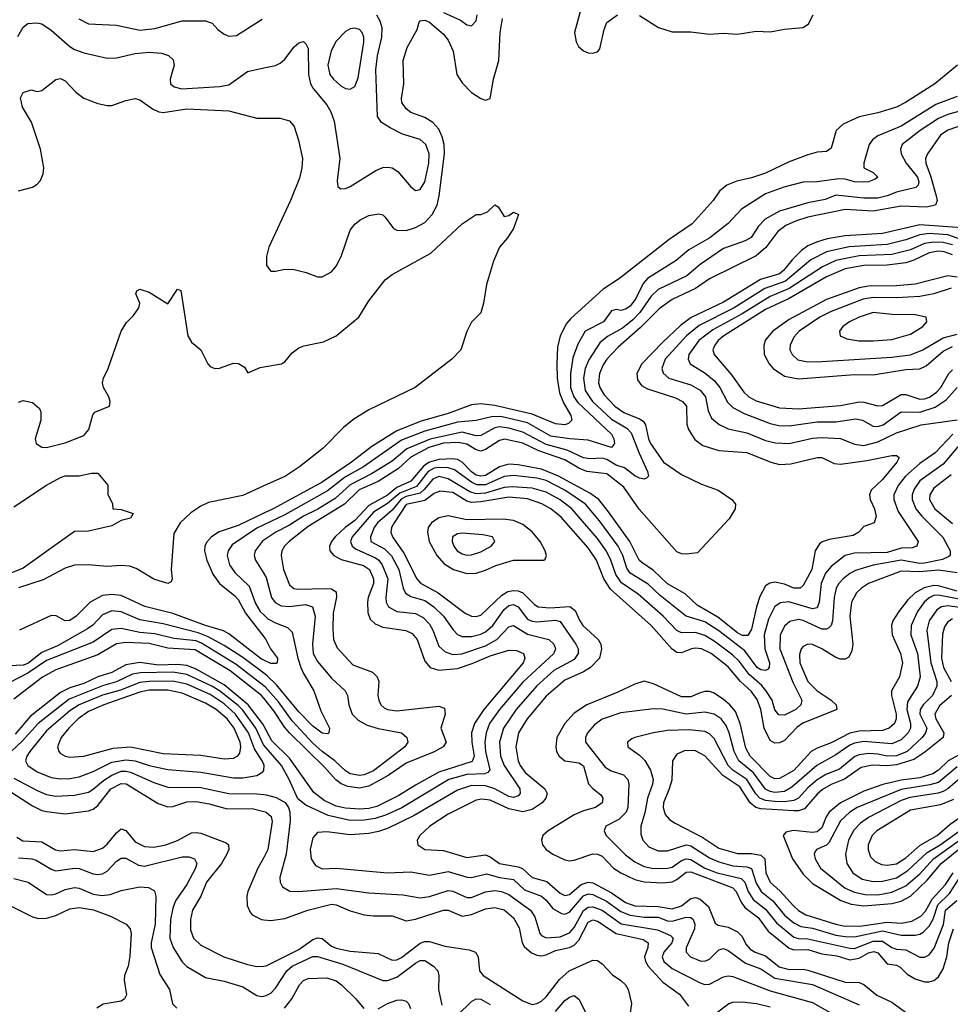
# Model space of a CAD drawing. Header units: inches. Extents: x 501365 to 657855, y 482276 to 547543.
# Tile 366 of 656: x 568955 to 572941, y 504167 to 508385. Entities that reach past the tile are written whole.
import ezdxf

# ---------------------------------------------------------------- set-up
doc = ezdxf.new("R2010")
doc.units = ezdxf.units.IN
doc.header["$MEASUREMENT"] = 0
doc.layers.add('A5560', color=7, linetype='Continuous')
doc.layers.add('A5570', color=7, linetype='Continuous')

msp = doc.modelspace()

# ---------------------------------------------------------------- linework, layer by layer
at = {"layer": 'A5560', "color": 5}
for points, elevation in [([(568946.8, 508313.2), (568970, 508353.4), (568990, 508368.5), (569027.9, 508372.1), (569050, 508367.8), (569090, 508340.5), (569170.2, 508270), (569190, 508257.5), (569230, 508243.1), (569330, 508219.5), (569370, 508221.3), (569450, 508239.5), (569510, 508245.6), (569561.5, 508241.5), (569592.1, 508232.1), (569612.5, 508212.5), (569616.2, 508190), (569598.7, 508130), (569600.6, 508110), (569616.7, 508096.7), (569648.9, 508088.9), (569810, 508098.7), (569850, 508106.5), (569930, 508163), (570000, 508178.3)], 1940), ([(569208, 508388), (569250, 508366.8), (569370, 508361), (569470, 508339.4), (569533.3, 508346.7), (569650, 508379.6), (569750, 508379.8), (569778.9, 508370), (569802.8, 508342.8), (569830, 508322.8), (569850, 508313.8), (569882.8, 508317.2), (569992.7, 508387.3)], 1960), ([(568950, 507651.2), (569010, 507667.2), (569030, 507679.7), (569043.7, 507696.3), (569055.7, 507724.3), (569057.7, 507750), (569044.4, 507830), (569005.5, 507945.5), (568966.9, 508010), (568958.7, 508050), (568970, 508073.5), (569003.8, 508083.8), (569030, 508077.1), (569050, 508081.6), (569110, 508128.1), (569130, 508132.9), (569150, 508122.4), (569194.8, 508074.8), (569230, 508049.2), (569290, 508026), (569330, 508016.9), (569350, 508017.4), (569410, 508039.5), (569450, 508046.7), (569470, 508042), (569522.9, 508002.9), (569550.1, 507990.1), (569570, 507987.6), (569670, 508002.6), (569850, 507994), (569970, 507963.2), (570000, 507963.2)], 1920), ([(568950, 506746.7), (568970, 506753.7), (569010, 506744.9), (569039.4, 506719.4), (569044.8, 506704.8), (569044.7, 506670), (569021.5, 506590), (569024.6, 506570), (569050, 506553.1), (569070, 506552.9), (569150, 506572.4), (569230, 506604.1), (569250.7, 506630), (569268, 506692), (569276.2, 506703.8), (569339.3, 506730), (569342.7, 506750), (569337.2, 506770), (569314, 506810), (569309.3, 506829.3), (569314, 506850), (569333.2, 506890), (569389.8, 507050.2), (569412.9, 507087.1), (569442.3, 507117.7), (569464.5, 507150), (569469.6, 507170), (569452.8, 507210), (569457.2, 507222.8), (569469, 507230), (569510, 507217.9), (569590, 507167.6), (569630, 507230.2), (569644.5, 507224.5), (569674.6, 507030), (569690, 507003.8), (569730.3, 506970), (569760.4, 506910), (569770, 506899.3), (569790, 506890.4), (569810, 506892), (569870, 506912.9), (569891.7, 506911.7), (569917, 506897), (569932, 506872), (569985.2, 506894.8), (570000, 506897.3)], 1880), ([(568930, 506298.3), (569070, 506390.3), (569130, 506424.2), (569150, 506431.1), (569209.7, 506430.3), (569262.8, 506442.8), (569290, 506442), (569331.6, 506391.6), (569332.7, 506352.7), (569351.6, 506311.6), (569354, 506290), (569390, 506287.3), (569441, 506270), (569430, 506249.6), (569390, 506239.5), (569350, 506217.4), (569250, 506193.3), (569190, 506191.8), (568970, 506035.2), (568865.9, 505994.1)], 1860), ([(570000, 506387.6), (569910, 506346.8), (569763.1, 506316.9), (569730, 506301.5), (569688, 506272), (569641.6, 506230), (569615.6, 506184.4), (569604.2, 506030), (569607.9, 505990), (569603.9, 505976.1), (569590, 505969.9), (569530, 505987.9), (569454.3, 506034.3), (569424.5, 506044.5), (569390, 506047), (569330, 506042.7), (569249.4, 506049.4), (569190, 506047.8), (569150, 506035.8), (569055.2, 505984.8), (568950, 505951.4)], 1880), ([(570000, 506270.5), (569890, 506218.2), (569808.7, 506191.3), (569776, 506170), (569755.2, 506144.8), (569748.3, 506130), (569746.6, 506110), (569755.9, 506070), (569781.4, 506010), (569810.1, 505970), (569876.5, 505916.5), (569890, 505900.7), (569922.6, 505842.6), (570000, 505741.8)], 1920), ([(570000, 506221.3), (569970, 506207), (569865.2, 506134.8), (569847.9, 506110), (569844.1, 506090), (569852.8, 506050), (569876.3, 506016.3), (569938.1, 505958.1), (569964.5, 505884.5), (569984.2, 505850), (570000, 505835.2)], 1940), ([(570000, 506154.9), (569992.9, 506150), (569963.3, 506110), (569959.8, 506090), (569965.1, 506070), (570000, 506012.1)], 1960), ([(570000, 505640.6), (569990, 505645.3), (569850, 505754.5), (569827.5, 505767.5), (569750.6, 505790), (569610, 505841.1), (569490.5, 505870.5), (569390, 505918.3), (569350, 505922.2), (569310, 505917.7), (569256.5, 505890), (569196.9, 505830), (569170, 505810.9), (569149.8, 505809.8), (569111.6, 505831.6), (569090, 505832.3), (568953.8, 505770)], 1920), ([(570000, 505585.4), (569910, 505652.1), (569830, 505703.7), (569761.8, 505741.8), (569718.6, 505758.6), (569570, 505796.5), (569470, 505813.9), (569390, 505848.1), (569350, 505852.2), (569310, 505835.2), (569268.4, 505791.6), (569245, 505775), (569116.8, 505703.2), (569050, 505673.6), (568990, 505626.6), (568970, 505620), (568910, 505616.8)], 1940), ([(570000, 505531.3), (569882.2, 505622.2), (569734.2, 505714.2), (569710, 505723.6), (569614.3, 505734.3), (569533.7, 505753.7), (569470, 505760.1), (569390, 505777.3), (569350, 505772.2), (569270, 505717.7), (569070, 505640), (568990, 505585.7), (568910, 505543.8)], 1960), ([(570000, 505478), (569990.1, 505490.1), (569856, 505596), (569705.7, 505685.7), (569590, 505693.1), (569510, 505712.2), (569410, 505717.2), (569369, 505711), (569290, 505664.2), (569110, 505600.5), (569052.3, 505567.7), (568930, 505474.7)], 1980), ([(570000, 505360.4), (569994.8, 505370), (569933.7, 505450), (569830, 505535.3), (569710, 505603.2), (569670, 505618.4), (569630, 505622.4), (569550, 505620), (569470, 505630.6), (569410, 505620.9), (569350, 505588.5), (569290, 505569.7), (569230, 505541.2), (569170, 505522.9), (569130, 505502.5), (569000.3, 505399.7), (568935.7, 505324.3)], 2020), ([(570000, 505277.5), (569998.8, 505278.8), (569965.7, 505350), (569910, 505427), (569890, 505447.1), (569811.3, 505510), (569777.2, 505530), (569670, 505579.8), (569610, 505589.2), (569472.9, 505587.1), (569438.4, 505581.6), (569370, 505548.4), (569308.9, 505531.1), (569166.3, 505473.7), (569033.7, 505370), (568965.8, 505294.2), (568918.8, 505250)], 2040), ([(570000, 505193.6), (569993.5, 505210), (569960.9, 505260.9), (569934.3, 505330), (569879.7, 505410), (569830, 505454.3), (569770, 505494.5), (569670, 505538.3), (569610, 505551.7), (569510, 505550.5), (569470, 505545.7), (569386.9, 505513.1), (569310, 505490.8), (569209.7, 505450), (569170, 505424.3), (569070, 505338.4), (568998.3, 505250), (568985, 505230), (568979.5, 505210), (568989.4, 505190), (569030, 505163.3), (569090, 505139), (569130, 505132.9), (569170, 505134.4), (569210, 505142), (569270, 505164), (569350, 505204.2), (569410, 505214.3), (569449.6, 505209.6), (569510, 505189.5), (569590, 505172.4), (569730, 505161.5), (569870, 505137.2), (569910, 505136.9), (569970, 505146.8), (569996.6, 505163.4), (570000, 505168.6)], 2060), ([(568930, 505135.8), (569030, 505082.4), (569070, 505065.7), (569110, 505058.6), (569190, 505062.2), (569250, 505076.4), (569270, 505088), (569313.6, 505126.4), (569350, 505148.2), (569390, 505165.1), (569410, 505166.3), (569430, 505162.1), (569530, 505116.6), (569590, 505096.6), (569730, 505096), (569850, 505070.4), (569970, 505068.7), (570000, 505065.6)], 2040), ([(568896.1, 505090), (569010, 505017.8), (569050, 504997.4), (569070, 504993.3), (569150, 504983.5), (569250, 504995.6), (569270, 505003.6), (569290, 505018.6), (569344.8, 505090), (569390, 505112.9), (569411.1, 505111.1), (569547.2, 505027.2), (569590, 505013.2), (569610, 505014.2), (569670, 505033.9), (569710, 505035.7), (569765.8, 505025.8), (569844, 505004), (569950, 505005.7), (570000, 504992.9)], 2020), ([(568942.6, 504882.6), (568967.5, 504867.5), (569050, 504862.9), (569108.6, 504828.6), (569130, 504824.1), (569190, 504830.8), (569270, 504821.1), (569310, 504835.4), (569330, 504852.7), (569370, 504902.1), (569390, 504918), (569410, 504912.1), (569450, 504863), (569490, 504842.9), (569530, 504840.3), (569580.4, 504850), (569630, 504869.3), (569690, 504901.5), (569710, 504903.4), (569730, 504899.7), (569838.7, 504858.7), (569849.5, 504849.5), (569850.1, 504830), (569842.1, 504810), (569819.4, 504770), (569755.3, 504690), (569730.6, 504630), (569694.7, 504570), (569685.7, 504530), (569686.4, 504486.4), (569699.8, 504450), (569730, 504420.5), (569829.7, 504369.7), (569930, 504336.8), (569970, 504328.6), (570000, 504330.9)], 1980), ([(568950, 504793.9), (569007.3, 504790), (569024.8, 504784.8), (569090, 504745.5), (569110, 504739.4), (569190, 504750.5), (569210, 504748.9), (569270, 504725.9), (569290, 504722.6), (569310, 504726.4), (569330, 504737.8), (569370, 504779.8), (569390, 504793.4), (569410, 504792.4), (569463.4, 504763.4), (569490, 504759.3), (569650, 504798.4), (569678.9, 504798.9), (569703.7, 504790), (569713.2, 504770), (569707.1, 504750), (569670, 504679.5), (569622.6, 504610), (569610, 504578.5), (569600.1, 504530), (569598.3, 504450), (569611.5, 504410), (569650, 504349.4), (569670, 504329.5), (569750, 504281.2), (569830, 504265.8), (569910, 504242.3), (569970, 504204), (569990, 504200.5), (570000, 504202.3)], 1960), ([(570000, 504796.4), (569974.9, 504750), (569931.9, 504650), (569927.8, 504630), (569929.5, 504590), (569941.7, 504561.7), (569950.2, 504550), (569990, 504530.1), (570000, 504529.1)], 2020), ([(568930, 504706.2), (568990.5, 504690.5), (569070, 504637.4), (569090, 504636.1), (569110, 504640.8), (569150, 504659), (569190, 504667.2), (569210, 504664.8), (569270, 504638.9), (569306.9, 504633.1), (569342.8, 504637.2), (569390, 504654.3), (569470, 504670.1), (569506.7, 504666.7), (569532.7, 504652.7), (569537.9, 504630), (569535.1, 504510), (569517.6, 504430), (569518.2, 504410), (569555.2, 504295.2), (569596, 504230), (569609.3, 504169.3), (569628, 504150)], 1940), ([(568897.6, 504597.6), (569010, 504541.2), (569035, 504535), (569070, 504536.2), (569110, 504547.9), (569170, 504576.6), (569210, 504581.5), (569271.1, 504571.1), (569344, 504544), (569410.1, 504510.1), (569428, 504490), (569432, 504470), (569427, 504373), (569419, 504330), (569404.2, 504290), (569402.6, 504270), (569412.7, 504207.3), (569404.2, 504190), (569390, 504180.8), (569312.8, 504167.2), (569285.6, 504150)], 1920)]:
    msp.add_lwpolyline(points, dxfattribs=dict(at, elevation=elevation))
at = {"layer": 'A5560', "color": 5, "elevation": 2080}
msp.add_lwpolyline([(569590, 505512.3), (569510, 505512.2), (569470, 505504.2), (569315.1, 505450), (569250, 505421), (569204.9, 505390), (569165, 505350), (569132, 505310), (569116.3, 505270), (569121.8, 505250), (569130, 505241.3), (569149.6, 505229.6), (569170, 505225.8), (569230, 505230.1), (569355.7, 505264.3), (569430, 505270.1), (569570, 505240.9), (569730, 505234.1), (569830, 505218.3), (569870, 505221.7), (569889, 505231), (569897.3, 505242.7), (569901.8, 505270), (569899.8, 505290), (569873.9, 505350), (569843.9, 505390), (569796.6, 505430), (569750, 505456.6), (569650, 505499.8)], close=True, dxfattribs=at)
at = {"layer": 'A5570', "color": 5}
for points, elevation in [([(571364.9, 508455.1), (571331.5, 508330), (571338.3, 508290), (571348.9, 508270), (571370, 508251.7), (571390, 508243.6), (571410, 508241.5), (571430, 508247), (571439.8, 508260.2), (571457.6, 508342.4), (571470, 508373), (571514.9, 508405.1)], 1920), ([(570000, 508178.3), (570050, 508189.2), (570070, 508198.5), (570090, 508216.5), (570130, 508268.9), (570150, 508286.3), (570170, 508291.7), (570181.1, 508281.1), (570190, 508261), (570192.3, 508150), (570200.9, 508110), (570212.5, 508090), (570270, 508020.7), (570287.1, 507990), (570301.4, 507950), (570326.2, 507790), (570314.4, 507694.4), (570317.3, 507670), (570330, 507660.5), (570350, 507662), (570370, 507670.3), (570480.4, 507739.6), (570510, 507751.4), (570530, 507753.8), (570550, 507750.3), (570575.1, 507735.1), (570630, 507668.7), (570650, 507653.7), (570670, 507657), (570690, 507690.4), (570707.9, 507770), (570709.1, 507810), (570694.8, 507850), (570670, 507871.4), (570594.1, 507894.1), (570541.9, 507921.9), (570505, 507945), (570487.3, 507970), (570480.1, 508170), (570487.2, 508230), (570506.6, 508310), (570507.2, 508350), (570498.7, 508378.7), (570484.5, 508404.5)], 1940), ([(570770, 508416.2), (570842.6, 508382.6), (570870, 508363.2), (570890, 508358), (570910, 508380.5), (570914.7, 508405.3)], 1940), ([(571610, 508402.8), (571691.2, 508351.2), (571750, 508333), (571830, 508333.5), (571910, 508323.2), (571970, 508327.7), (572030, 508323.1), (572110, 508336.2), (572170, 508333.6), (572230, 508344.8), (572310, 508352.2), (572333.1, 508366.9), (572353.7, 508406.3)], 1920), ([(570000, 507963.2), (570070, 507963.1), (570110, 507952.4), (570130, 507926.8), (570149.2, 507869.2), (570166.2, 507790), (570163, 507750), (570153.6, 507706.4), (570114.8, 507610), (570022, 507410), (570011.9, 507370), (570011.3, 507331.3), (570030, 507307.8), (570050, 507307.2), (570090, 507316.6), (570130, 507314.6), (570182.1, 507302.1), (570230, 507282.8), (570250, 507282.8), (570290, 507304.4), (570310.8, 507329.2), (570331.7, 507370), (570370, 507482.8), (570390, 507509.3), (570412.5, 507527.5), (570450, 507545.6), (570493.6, 507553.6), (570510, 507549.1), (570519.7, 507539.7), (570555.6, 507490), (570570, 507482.8), (570610, 507482.4), (570650, 507495), (570690, 507516), (570722.2, 507550), (570743.3, 507590), (570752, 507630), (570774.7, 507810), (570772.8, 507850), (570763.8, 507883.8), (570750, 507915.3), (570725.1, 507945.1), (570690, 507966.1), (570630, 507987.3), (570610, 508002.8), (570591.9, 508030), (570590, 508048), (570600.3, 508110), (570598, 508210), (570614.1, 508265.9), (570656.6, 508343.4), (570665.3, 508374.7), (570670, 508380.5), (570690, 508383.6), (570710, 508374.6), (570770, 508322.9), (570790, 508297.2), (570811, 508250), (570827, 508150), (570850, 508114.3), (570890, 508073.5), (570930, 508047.5), (570950, 508040.2), (570970, 508047), (570984.3, 508130), (571006.4, 508210), (571013, 508330), (571023.1, 508390)], 1920), ([(572972, 508190), (572874.3, 508110), (572748.9, 508030), (572710.3, 508010), (572630, 507986), (572550, 507969.2), (572482, 507938), (572451.7, 507910), (572430, 507835.1), (572410, 507819.7), (572370, 507816.9), (572330, 507806.4), (572250, 507776.5), (572150, 507727.7), (572090, 507707.2), (572026.3, 507693.7), (571983.5, 507676.5), (571952.9, 507650), (571925, 507610), (571835, 507510), (571737.1, 507442.9), (571524.3, 507275.7), (571453.5, 507230), (571314.9, 507105.1), (571296.6, 507083.4), (571269.6, 507030), (571258.6, 506981.4), (571255.2, 506910), (571256.7, 506850), (571266.9, 506786.9), (571284.2, 506744.2), (571316, 506690), (571319.1, 506670), (571305, 506655), (571290, 506649.4), (571250, 506653.1), (571150, 506694.5), (570990, 506732.5), (570930, 506739.1), (570890, 506734.5), (570790, 506697.4), (570674.4, 506665.6), (570570, 506623), (570462.8, 506557.2), (570376.5, 506490), (570250, 506403.9), (570041.1, 506290), (570000, 506270.5)], 1920), ([(572970, 508055.7), (572878.9, 508021.1), (572730, 507928.9), (572630, 507887.7), (572608.1, 507870), (572593, 507850), (572570.2, 507770), (572570.4, 507750), (572610.3, 507730), (572630, 507710.3), (572618.4, 507701.6), (572590, 507690.8), (572570, 507689.1), (572530, 507689.9), (572490, 507701.2), (572463.2, 507703.2), (572370, 507690.3), (572310, 507688.5), (572227.7, 507667.7), (572150, 507639.5), (572046.8, 507573.2), (571988.8, 507511.2), (571910.7, 507450), (571821.2, 507398.8), (571766.7, 507353.3), (571644.1, 507275.9), (571624.7, 507255.3), (571593.8, 507190), (571570, 507157.8), (571550, 507144.3), (571530, 507138.5), (571510, 507142.9), (571490, 507137.6), (571455.8, 507090), (571377, 507050), (571345, 506995), (571324, 506936), (571314.3, 506870), (571314.7, 506810), (571328.6, 506770), (571344.8, 506744.8), (571489.6, 506610), (571499.9, 506590), (571502.5, 506570), (571490, 506551.6), (571390, 506583.5), (571311.1, 506588.9), (571230, 506600.7), (571130, 506657.7), (571015.6, 506684.4), (570975.9, 506684.1), (570910, 506668.6), (570830, 506660.6), (570690, 506622), (570590, 506583.6), (570426.7, 506470), (570350, 506426.4), (570273.9, 506366.1), (570090, 506264), (570000, 506221.3)], 1940), ([(573001.5, 507998.5), (572930, 507979.2), (572890, 507961.4), (572812.2, 507910), (572735, 507850), (572727, 507830), (572730.1, 507810), (572752, 507770), (572799.7, 507710), (572806.6, 507690), (572803.3, 507676.8), (572793.9, 507666.1), (572710, 507646.4), (572670.3, 507629.7), (572630, 507620.1), (572570, 507620.8), (572450, 507633.4), (572405, 507615), (572330, 507600.9), (572210, 507564.8), (572148.4, 507530), (572119.6, 507500.4), (572087.6, 507452.4), (572062, 507438), (571970, 507405.2), (571870, 507335.7), (571812.8, 507287.2), (571690, 507229.5), (571658.9, 507201.1), (571610.6, 507130), (571581.4, 507098.6), (571537.2, 507062.8), (571472.6, 507027.4), (571439.7, 507000.3), (571392.5, 506927.5), (571377.2, 506890), (571369.2, 506850), (571377.1, 506797.1), (571408, 506750), (571490, 506673.8), (571555.4, 506635.4), (571574.5, 506614.5), (571607.5, 506527.5), (571644.6, 506450), (571647.6, 506430), (571639.8, 506420.2), (571630, 506416.8), (571610, 506420.8), (571590, 506430.5), (571545.7, 506465.7), (571510, 506477.3), (571470, 506500.5), (571450, 506506.9), (571396.7, 506503.3), (571370, 506507.4), (571300.3, 506540.3), (571210, 506565), (571110, 506618.3), (571050, 506635), (571010, 506640.9), (570990, 506636.9), (570930, 506603.6), (570910, 506602.7), (570850, 506617.7), (570712.3, 506587.7), (570613.4, 506546.6), (570550, 506493.3), (570461.1, 506438.9), (570370, 506392.1), (570305.8, 506334.2), (570231.2, 506288.8), (570170, 506258.3), (570110, 506219.7), (570051.3, 506190), (570000, 506154.9)], 1960), ([(573050, 507953.5), (572930, 507912.2), (572898.6, 507890), (572843.8, 507810), (572835.1, 507790), (572835.5, 507770), (572856.7, 507716.7), (572880.6, 507630), (572884.6, 507610), (572878, 507590), (572838.2, 507581.8), (572730, 507586.3), (572610, 507564.5), (572490, 507571.6), (572330, 507538.7), (572277.8, 507522.2), (572236.7, 507503.3), (572201.7, 507478.3), (572150.6, 507409.4), (572110, 507372.7), (571910, 507274.2), (571850, 507233.9), (571750, 507187), (571693.7, 507146.3), (571614.1, 507065.9), (571518, 506982), (571470, 506931.4), (571453.4, 506906.6), (571437.7, 506870), (571434.6, 506830), (571439.9, 506810), (571458, 506778), (571504, 506730), (571542.4, 506702.4), (571610, 506675.1), (571624.7, 506664.7), (571635.2, 506650), (571647.6, 506590), (571656.5, 506570), (571713, 506490), (571790, 506436.3), (571875.7, 506395.7), (571946.7, 506370), (572004.9, 506330), (572020.4, 506310), (572018.7, 506290), (571993.2, 506246.8), (571858.3, 506101.7), (571810, 506095.2), (571790, 506096.7), (571770, 506104.9), (571607.9, 506287.9), (571542.9, 506382.9), (571470, 506439.1), (571384.2, 506450), (571350, 506463.8), (571290, 506499.2), (571178.1, 506538.1), (571110, 506571.5), (571031.9, 506588.1), (571010, 506582.6), (570950, 506543.6), (570930, 506537.1), (570910, 506542.4), (570870, 506566.9), (570833.3, 506573.3), (570770, 506570.3), (570707.8, 506552.2), (570630, 506510.6), (570577.9, 506462.1), (570490, 506407.3), (570409.2, 506370.8), (570345.8, 506310), (570190, 506213.8), (570108.9, 506150), (570089, 506130), (570078.3, 506110), (570075, 506090), (570084.4, 506030), (570110, 505963.8), (570128.7, 505948.7), (570145.1, 505945.1), (570268.7, 505948.7), (570290, 505946.4), (570310, 505934), (570311.1, 505911.1), (570297.9, 505842.1), (570295.4, 505775.4), (570298.7, 505730), (570313.9, 505693.9), (570381.7, 505621.7), (570465.7, 505590), (570486.5, 505570), (570492.8, 505550), (570488.8, 505490), (570492.6, 505470), (570501.1, 505450), (570516.6, 505436.6), (570530, 505429.6), (570570, 505423.6), (570750, 505443.8), (570775, 505435), (570776.8, 505410), (570759, 505350), (570781.6, 505290), (570768.4, 505270), (570730, 505248.9), (570610, 505199.8), (570533, 505147), (570450, 505101.6), (570410, 505092.5), (570360.1, 505099.9), (570332.1, 505112.1), (570308.9, 505128.9), (570261.5, 505181.5), (570110, 505330.2), (570090, 505353.2), (570044, 505424), (570000, 505478)], 1980), ([(570000, 506897.3), (570076.2, 506910), (570090, 506919.5), (570121.9, 506958.1), (570150, 506979.3), (570172.1, 506987.9), (570255.6, 507004.4), (570310, 507031), (570407.7, 507110), (570450, 507180.8), (570520.4, 507270), (570550, 507293.2), (570715.4, 507384.6), (570850, 507510.4), (570910, 507550.8), (570930, 507551), (570958, 507562), (570990, 507592), (571003.6, 507583.6), (571030, 507542), (571050, 507546), (571070, 507561), (571091, 507550), (571070.4, 507490), (571044.4, 507450), (571010.5, 507410), (570984.9, 507350), (570954, 507250), (570942, 507170), (570930.5, 507129.5), (570890, 507088.7), (570870.5, 507049.5), (570844.9, 506970), (570805.5, 506930), (570648.2, 506810), (570450, 506714.3), (570386, 506674), (570341.8, 506638.2), (570254.3, 506550), (570152.7, 506470), (570093.5, 506430), (570000, 506387.6)], 1880), ([(572990, 507493.6), (572810, 507505.5), (572650, 507469.7), (572490, 507458.4), (572414, 507446), (572367.4, 507432.6), (572330, 507415.7), (572303.4, 507396.6), (572263.5, 507356.5), (572227.1, 507310), (572210, 507296.6), (572128, 507272), (571970, 507174.2), (571830.7, 507109.3), (571785.1, 507074.9), (571710, 507003.9), (571619.7, 506910), (571598.9, 506870), (571601.7, 506841.7), (571618.3, 506818.3), (571643.2, 506803.2), (571764.4, 506764.4), (571794.3, 506750), (571810.6, 506730), (571812.6, 506652.6), (571819.3, 506630), (571846.6, 506586.6), (571881.1, 506561.1), (571950, 506540.1), (572070, 506530.9), (572172.6, 506490), (572210, 506479.7), (572258.4, 506481.6), (572370, 506509), (572390, 506508.8), (572443.3, 506483.3), (572470, 506480.5), (572583.7, 506496.3), (572690, 506517.9), (572710, 506518.6), (572721.7, 506510), (572711.5, 506490), (572650, 506415.8), (572601.6, 506370), (572595.3, 506350), (572598.2, 506330), (572616, 506290), (572623.5, 506256.5), (572614.6, 506230), (572570, 506214), (572549, 506190), (572524.8, 506175.2), (572421.7, 506158.3), (572391.6, 506148.4), (572380.8, 506139.2), (572362.1, 506110), (572348, 506030), (572310, 505960.8), (572297.3, 505950), (572270, 505949.6), (572230, 505967.2), (572190, 505974.8), (572168.6, 505971.4), (572150, 505959.5), (572125.5, 505914.5), (572110.6, 505869.4), (572090, 505773.6), (572073.6, 505746.4), (572050, 505747), (572030, 505757.9), (571945.8, 505825.8), (571856.8, 505876.8), (571805.6, 505925.6), (571730, 505968.4), (571670, 506025.8), (571619.3, 506059.3), (571608.7, 506070), (571568.7, 506150), (571477.1, 506277.1), (571434.9, 506330), (571397.3, 506357.3), (571263, 506430), (571190, 506459.3), (571090, 506477.7), (571050, 506480.4), (571010, 506470), (570950, 506432.7), (570930, 506428.9), (570910, 506434.4), (570890, 506447.7), (570850, 506488.8), (570830, 506500.4), (570810, 506504.4), (570750, 506501.4), (570710, 506489), (570686.2, 506473.8), (570630, 506407.5), (570570, 506381.5), (570530, 506348.5), (570450, 506304.4), (570390, 506239.3), (570348.2, 506210), (570306, 506170), (570290.5, 506150), (570282.4, 506130), (570283.6, 506110), (570299.7, 506090), (570332.4, 506072.4), (570426.7, 506046.7), (570453, 506030), (570469.7, 505990), (570469.7, 505970), (570447.5, 505910), (570444.3, 505890), (570445.8, 505845.8), (570456.6, 505816.6), (570477.2, 505797.2), (570510, 505782.4), (570608.9, 505768.9), (570636.1, 505756.1), (570656.9, 505730), (570690, 505637.1), (570713, 505610), (570750, 505598.8), (570830, 505605.8), (570893.3, 505626.7), (570970, 505659.4), (571050, 505684.7), (571083.1, 505683.1), (571112.3, 505670), (571118.7, 505650), (571111.1, 505630), (570943.4, 505430), (570903.4, 505370), (570889.8, 505330), (570890.9, 505290), (570901.3, 505230), (570892.5, 505207.5), (570750, 505161.1), (570650, 505105.9), (570579.2, 505060.8), (570485.2, 505014.8), (570450, 505005.8), (570410, 505002.7), (570350, 505006.7), (570310, 505015.4), (570259.5, 505039.5), (570215, 505075), (570110, 505221.4), (570035.2, 505295.2), (570000, 505360.4)], 2020), ([(573010, 507434.2), (572930, 507463.7), (572850, 507469), (572810, 507463.1), (572750, 507441.8), (572670, 507422.5), (572508.2, 507411.8), (572410, 507391), (572343.3, 507356.7), (572235, 507265), (572146.3, 507233.7), (572015.6, 507150), (571865.1, 507074.9), (571811.1, 507030), (571719.9, 506930), (571704.8, 506890), (571710.6, 506870.6), (571735.8, 506850), (571830, 506820.7), (571870, 506797.6), (571892.2, 506770), (571903.1, 506710), (571918.2, 506678.2), (571950.4, 506650.4), (571990, 506632.5), (572070, 506615.7), (572150, 506582.7), (572191.9, 506571.9), (572250, 506569.7), (572350, 506592.9), (572390, 506594.8), (572470.4, 506590.4), (572530, 506566.5), (572570, 506560.4), (572630, 506576.6), (572710, 506615.1), (572816.4, 506650), (572970, 506670.2)], 2040), ([(572950, 507420.5), (572910, 507430.7), (572870, 507432.4), (572830, 507425.5), (572770, 507398.8), (572690, 507379.6), (572550, 507372.8), (572450, 507352.7), (572393.8, 507326.2), (572250, 507233), (572170, 507199.1), (572050, 507124.3), (571923.3, 507056.7), (571864.2, 507010), (571821.5, 506950), (571818.1, 506930), (571827.2, 506910), (571891.1, 506871.1), (571930, 506839.4), (571953.8, 506810), (571987, 506747), (572010, 506724.1), (572057.4, 506697.4), (572170, 506655.7), (572206.6, 506646.6), (572250, 506644.5), (572370, 506661.9), (572450, 506662.9), (572535.6, 506675.6), (572564.4, 506670), (572610, 506643), (572630, 506641.6), (572653.3, 506650), (572730, 506705.3), (572810, 506703.6), (572875.4, 506724.6), (572922.9, 506757.1), (572970, 506809.5)], 2060), ([(572950, 507378.1), (572914.4, 507390), (572890, 507392.7), (572850, 507385.7), (572785.4, 507354.6), (572750, 507343.8), (572670, 507333.4), (572570, 507331.7), (572490, 507317.2), (572410, 507282.7), (572250, 507191.2), (572150, 507143.7), (571971.2, 507030), (571946.8, 507010), (571931.7, 506990), (571924.4, 506970), (571928.9, 506950), (572004, 506864), (572055.9, 506790), (572078.1, 506770), (572110, 506752.9), (572210, 506721.7), (572290, 506717.9), (572470, 506732.4), (572550, 506747.2), (572570, 506746.5), (572630, 506730.1), (572650, 506732), (572730, 506779.1), (572750, 506779.6), (572810, 506758.9), (572830, 506760.8), (572851.6, 506768.4), (572882.3, 506790), (572899.8, 506810), (572935.3, 506870), (572950, 506885.5)], 2080), ([(572970, 507282.4), (572930, 507287.8), (572790, 507251.7), (572710, 507245), (572590, 507243.8), (572550, 507236.5), (572410, 507186.8), (572250, 507101.2), (572180.3, 507050), (572150, 507012.8), (572141.6, 506990), (572144.3, 506950), (572165.2, 506910), (572182.5, 506890), (572230, 506858.4), (572290, 506846.3), (572530, 506864.4), (572610, 506863.7), (572750, 506887), (572810, 506888.8), (572838, 506902), (572910, 506965.4), (572950, 506985)], 2120), ([(572945.2, 507234.8), (572870, 507209.9), (572810, 507199.1), (572710, 507193.3), (572610, 507194.9), (572568.3, 507188.3), (572430, 507135), (572382.5, 507110), (572293, 507050), (572270, 507024.8), (572254.3, 506990), (572253.9, 506970), (572263, 506950), (572288.5, 506928.5), (572330, 506919.4), (572390, 506920.5), (572690, 506938.6), (572770, 506949.7), (572823.9, 506970), (572910, 507022.5), (572970, 507038.3)], 2140), ([(573033.1, 506626.9), (572910, 506480.7), (572810.7, 506409.3), (572786, 506374), (572777.5, 506350), (572776.9, 506330), (572792.8, 506290), (572818.4, 506258.4), (572908.3, 506168.3), (572939.8, 506110), (572939.8, 506090), (572935.1, 506084.9), (572907.2, 506072.8), (572830, 506056.3), (572810, 506055.8), (572730, 506069.1), (572610, 506047.9), (572534.4, 506025.6), (572510, 506012.6), (572482.5, 505990), (572463.8, 505970), (572452.6, 505950), (572443.8, 505910), (572436.3, 505810), (572430.4, 505789.6), (572420.5, 505779.5), (572410, 505773.4), (572390, 505774.7), (572310, 505811.8), (572290, 505815), (572253.7, 505806.3), (572230, 505786.5), (572211.6, 505748.4), (572210.1, 505690), (572266.7, 505546.7), (572304.6, 505470), (572300.5, 505450), (572279.2, 505430), (572230, 505405.2), (572206.6, 505406.6), (572190, 505428.4), (572177.7, 505470), (572151.2, 505511.2), (572133.1, 505533.1), (572079.3, 505579.3), (572036.8, 505636.8), (572010, 505662.1), (571930, 505722.6), (571890, 505746.7), (571850, 505759.3), (571790, 505758.7), (571770, 505767.7), (571710.4, 505830), (571604.3, 505924.3), (571532.9, 505972.9), (571507.7, 506007.7), (571487.1, 506070), (571468.8, 506108.8), (571430, 506162.7), (571320.3, 506290), (571270, 506327.8), (571210, 506361), (571150, 506377.8), (571064.2, 506384.2), (571030, 506381.3), (570950, 506357.1), (570910, 506353.5), (570882.4, 506362.4), (570790, 506418.1), (570750, 506427.6), (570723.8, 506416.2), (570687.9, 506372.1), (570670, 506357), (570610, 506342.1), (570588.9, 506331.1), (570550, 506283.9), (570487.6, 506230), (570473.7, 506210), (570457.5, 506170), (570459.1, 506150), (570518, 506118), (570547.5, 506087.5), (570579.2, 506030), (570597.6, 505950), (570607.8, 505927.8), (570630, 505914.5), (570690, 505896.8), (570729.1, 505870), (570770.1, 505830), (570811, 505771), (570830, 505751.3), (570850, 505743.1), (570890, 505743.2), (570930, 505752), (570950, 505762.4), (570980.9, 505790), (571030, 505858.3), (571050, 505875.7), (571070, 505880.2), (571090, 505870.1), (571130, 505817.5), (571150, 505807.7), (571170, 505805.3), (571250, 505812.4), (571270, 505806.2), (571337.6, 505710), (571346.4, 505690), (571346.9, 505670), (571330, 505643.8), (571243.1, 505596.9), (571170, 505531.1), (571081.9, 505430), (571026.8, 505350), (571010.1, 505290), (571013.7, 505230), (571029.6, 505189.6), (571096.6, 505090), (571098.7, 505070), (571090, 505059.4), (571070, 505053.3), (571050, 505057.2), (570989.3, 505090), (570950, 505103.3), (570890, 505104), (570830, 505084.9), (570644.9, 504975.1), (570530, 504920.8), (570492.1, 504907.9), (570450, 504898.7), (570370, 504892.8), (570270, 504905.2), (570230, 504902.8), (570210, 504880.7), (570199, 504830), (570203.2, 504790), (570221.8, 504761.8), (570250, 504748), (570310, 504749.6), (570530, 504729.6), (570630, 504734.4), (570710, 504720.6), (570790, 504736), (570871.3, 504711.3), (570890, 504710.5), (570954.2, 504725.8), (571010, 504710.9), (571070, 504701.6), (571117, 504657), (571190, 504629.6), (571210, 504613), (571238.1, 504578.1), (571275.7, 504555.7), (571290, 504553.3), (571310, 504562), (571370, 504631.5), (571390, 504640.3), (571410, 504637), (571468.1, 504608.1), (571530, 504565.1), (571570, 504548.2), (571630, 504540.5), (571690, 504540.4), (571730, 504524.6), (571750, 504523.5), (571810, 504539.9), (571830, 504539.1), (571839.6, 504530), (571847.1, 504510), (571845.3, 504490), (571808.8, 504408.8), (571810.1, 504390), (571827.8, 504370), (571870, 504352.5), (571890, 504351.6), (571910, 504360.4), (571950, 504399.8), (571970, 504405.5), (571990, 504397.7), (572063.1, 504343.1), (572130, 504319.1), (572190, 504279), (572350, 504252.5), (572550, 504164.6)], 2060), ([(572951.2, 506610), (572876.1, 506530), (572810, 506483.6), (572749.7, 506430), (572717.3, 506390), (572698.8, 506350), (572698.6, 506330), (572718.1, 506278.1), (572802.6, 506150), (572798, 506130), (572777.3, 506122.7), (572730, 506120.5), (572670, 506103.1), (572530, 506098.9), (572490, 506089.9), (572430, 506042.4), (572406.7, 506013.3), (572387.6, 505970), (572379.6, 505890), (572370, 505866), (572350, 505860.6), (572249, 505891), (572213.7, 505886.3), (572190, 505871), (572162.7, 505817.3), (572143.2, 505750), (572146.3, 505690), (572166.3, 505630), (572165.5, 505610), (572158.5, 505601.5), (572150, 505597), (572130, 505599.9), (572113.8, 505610), (572061.1, 505681.1), (571950, 505766.2), (571890, 505805.4), (571810.2, 505830.2), (571797.8, 505837.8), (571697.9, 505917.9), (571647.4, 505967.4), (571570, 506014.5), (571554.8, 506034.8), (571538.1, 506090), (571518.2, 506130), (571438.2, 506238.2), (571378.3, 506310), (571289.1, 506370), (571210, 506411.3), (571170, 506420.8), (571070, 506432.4), (571030, 506428.3), (570950, 506392.6), (570912.2, 506392.2), (570890, 506403.3), (570817.3, 506457.3), (570790, 506465.5), (570750, 506467.3), (570730, 506464), (570704.2, 506450), (570654.8, 506385.2), (570582.8, 506357.2), (570530, 506311.8), (570470, 506274.7), (570379.2, 506170), (570371.9, 506150), (570379, 506130), (570396.1, 506116.1), (570479.5, 506079.5), (570493.3, 506070), (570507.6, 506050), (570532.1, 505990), (570523.3, 505910), (570524.6, 505890), (570535.1, 505870), (570570.4, 505850.4), (570650, 505840.6), (570683.5, 505823.5), (570710, 505794.8), (570724.8, 505770), (570750, 505701.5), (570777.4, 505677.4), (570810, 505665.9), (570848.3, 505668.3), (570950, 505702.2), (570998.5, 505730), (571050, 505784.7), (571070, 505789.1), (571130, 505752.7), (571221.3, 505730), (571242.6, 505710), (571250.1, 505690), (571242.1, 505670), (571110, 505547.6), (571009.7, 505430), (570967.8, 505370), (570952.3, 505330), (570946.8, 505290), (570949.8, 505250), (570969.1, 505170.9), (570959.8, 505160.2), (570945.3, 505154.7), (570870, 505151.1), (570793.4, 505130), (570591.2, 505008.8), (570522.2, 504977.8), (570477.1, 504962.9), (570430, 504955.1), (570370, 504954.2), (570276, 504976), (570179.7, 505019.7), (570146.5, 505046.5), (570108.6, 505130), (570075.6, 505190), (570000, 505277.5)], 2040), ([(572944.9, 506435.1), (572870, 506377.7), (572852.7, 506350), (572852.2, 506330), (572875, 506290), (572950, 506226.7)], 2080), ([(572970, 506014.9), (572890, 506026.2), (572810, 506020.3), (572730, 506021.9), (572590.2, 505970), (572560.1, 505950), (572539.8, 505930), (572517.9, 505890), (572511.2, 505830), (572523.5, 505710), (572518.5, 505681.5), (572505.7, 505654.3), (572490, 505645.5), (572470, 505646), (572450, 505652.8), (572390, 505689.9), (572350, 505707.9), (572330, 505709.1), (572310, 505699.3), (572302.2, 505690), (572294.3, 505665.7), (572296.7, 505630), (572331.1, 505550), (572370, 505510.1), (572430.9, 505470), (572452.6, 505450), (572454.9, 505430), (572309.3, 505370.7), (572285.3, 505354.7), (572230, 505297.8), (572210, 505286.6), (572190, 505285.9), (572170, 505297.5), (572143, 505350), (572128.9, 505430), (572113.4, 505473.4), (572088.5, 505508.5), (572042.5, 505550), (571990, 505612.1), (571917.2, 505670), (571875.1, 505690), (571850, 505693.3), (571832.2, 505690), (571790, 505673), (571770, 505674.6), (571750, 505688.9), (571659.5, 505790), (571486, 505946), (571457.5, 505990), (571425.9, 506070), (571390, 506122.5), (571273.4, 506253.4), (571229.3, 506289.3), (571191.3, 506311.3), (571130, 506332.4), (571050, 506339.1), (570930, 506319.4), (570890, 506317.1), (570870, 506322.6), (570810, 506359), (570754.4, 506365.6), (570730, 506355.6), (570690, 506324.8), (570610, 506307.6), (570558.4, 506230), (570547.4, 506210), (570544.8, 506190), (570551.5, 506170), (570599.9, 506099.9), (570655.3, 505990), (570671.5, 505971.5), (570747.9, 505930), (570863.2, 505843.2), (570890, 505829.6), (570910, 505828), (570930, 505834.6), (571019.9, 505920.1), (571045.2, 505934.8), (571070, 505940.3), (571090, 505938.3), (571110, 505929.7), (571160.1, 505880.1), (571175.6, 505870), (571225.1, 505865.1), (571310.6, 505870.6), (571333.7, 505853.7), (571352.2, 505812.2), (571367.4, 505790), (571433.1, 505730), (571443.6, 505710), (571447.5, 505690), (571437.9, 505650), (571399.6, 505610), (571370, 505591), (571290, 505555), (571210, 505487.4), (571128.5, 505390), (571091.6, 505330), (571080.1, 505270), (571089.7, 505210), (571098.4, 505190), (571120.6, 505160.6), (571204.5, 505090), (571213.9, 505070), (571208.6, 505050), (571192.3, 505030), (571150, 505001), (571110, 504991.7), (571050, 505004.2), (570970, 505041.7), (570934, 505046), (570910, 505040.9), (570790, 504981.1), (570711.9, 504930), (570669.1, 504890), (570657.4, 504870), (570660.3, 504850), (570690.2, 504830.2), (570770, 504825.6), (570870, 504796.3), (570950, 504806.9), (570970, 504798.4), (571010.3, 504770.3), (571090, 504756), (571108.6, 504748.6), (571150, 504710.9), (571212.8, 504692.8), (571270, 504643.1), (571290, 504633.4), (571310, 504638), (571360.2, 504679.8), (571390, 504690.8), (571410, 504686.9), (571490, 504644.1), (571550, 504603.5), (571590, 504589.2), (571690, 504585.7), (571750, 504575.7), (571790, 504588.4), (571830, 504619.7), (571850, 504624.6), (571870, 504617.9), (571905.7, 504585.7), (571934, 504514), (571946.4, 504506.4), (571990, 504498.1), (572030, 504477.7), (572050, 504456.8), (572065.3, 504425.3), (572083.1, 504403.1), (572105.5, 504390), (572150, 504374.8), (572207.5, 504327.5), (572250, 504316.4), (572310, 504317.4), (572330, 504313.2), (572490, 504262), (572550, 504260.9), (572570, 504251.7), (572625.9, 504205.9), (572690, 504175.5), (572786, 504106)], 2080), ([(570000, 506012.1), (570010, 505995.5), (570033.9, 505910), (570048.6, 505888.6), (570074.1, 505874.1), (570110, 505871.1), (570179.6, 505879.6), (570209.6, 505869.6), (570219.9, 505830), (570208.9, 505710), (570212.4, 505670), (570230, 505635), (570290, 505564.2), (570349.3, 505510), (570359, 505490), (570364.8, 505450), (570379.5, 505410), (570404.5, 505384.5), (570443.2, 505363.2), (570490, 505349.1), (570590, 505330.1), (570613.4, 505310), (570616.9, 505290), (570604.7, 505270), (570470, 505167.1), (570430.2, 505150), (570410, 505147.3), (570370, 505154.7), (570350, 505167.5), (570304.6, 505210), (570250, 505249.7), (570210, 505285.6), (570121.4, 505381.4), (570062.9, 505462.9), (570006.4, 505526.4), (570000, 505531.3)], 1960), ([(572970, 505937.4), (572890, 505959.9), (572870, 505960.9), (572828.3, 505951.7), (572790.5, 505930), (572759.6, 505900.4), (572720.3, 505850), (572694.9, 505810), (572689.2, 505790), (572692.1, 505750), (572728, 505670), (572736.3, 505630), (572722.8, 505570), (572689.6, 505510), (572689.2, 505490), (572708.4, 505410), (572709.7, 505390), (572701.8, 505370), (572679, 505350), (572650, 505340.1), (572550, 505337.3), (572510, 505329.2), (572430, 505286.7), (572370, 505264.7), (572345.6, 505250), (572270, 505168.3), (572210, 505134.2), (572190, 505132.6), (572170, 505143.3), (572083.3, 505230), (572064.9, 505264.9), (572041.5, 505370), (572020.8, 505420.8), (571996.6, 505450), (571970, 505472.6), (571930, 505499.2), (571910, 505507), (571890, 505507.5), (571870, 505501.8), (571830, 505483.9), (571790, 505484.1), (571670, 505540.2), (571630, 505550.7), (571590, 505538.9), (571516.5, 505503.5), (571383.5, 505450), (571330, 505414.2), (571289.1, 505370), (571255.5, 505310), (571250.6, 505270), (571254.7, 505250), (571265.8, 505230), (571290, 505210.7), (571350, 505201.7), (571369.1, 505189.1), (571391.6, 505111.6), (571410, 505090.8), (571444.1, 505064.1), (571453.1, 505050), (571450.2, 505030), (571420.9, 505010), (571370, 504995.8), (571330, 504978.1), (571218.2, 504910), (571195.4, 504890), (571189.2, 504870), (571193.5, 504850), (571209.4, 504830), (571238, 504810), (571290, 504786.4), (571310, 504781.8), (571330, 504784.3), (571410, 504811.1), (571430.3, 504810.3), (571450, 504801.4), (571498.8, 504750), (571529.5, 504730), (571590, 504702.1), (571630, 504691.4), (571710, 504687), (571750, 504691.3), (571770, 504701), (571810, 504732.7), (571830, 504733.8), (572010, 504666.1), (572024.1, 504650), (572044.6, 504604.6), (572061, 504581), (572118.4, 504538.4), (572160.9, 504480.9), (572250, 504408.1), (572270, 504400.9), (572330, 504401.8), (572390, 504382.9), (572455.2, 504375.2), (572510, 504357.2), (572550, 504364), (572590, 504387.7), (572613, 504393), (572630, 504387), (572670, 504340.7), (572710, 504334.2), (572726.7, 504326.7), (572756.3, 504296.3), (572790, 504275.7), (572830, 504263.8), (572850, 504263.1), (572870, 504268.3), (572890, 504284.2), (572910, 504318.4), (572926.3, 504370), (572934.2, 504430), (572955.1, 504490)], 2120), ([(573030, 505892.9), (572890, 505920), (572870, 505917.8), (572850, 505908.9), (572828.9, 505890), (572800.1, 505850), (572772.6, 505790), (572772.2, 505750), (572800.1, 505670), (572811.9, 505570), (572799.9, 505530), (572757.1, 505462.9), (572754.7, 505430), (572770.1, 505369.9), (572770.4, 505350), (572760.3, 505330), (572730, 505300.3), (572690, 505283), (572570, 505292.4), (572530, 505286.2), (572510, 505277.4), (572450, 505235.8), (572369.6, 505190.4), (572262.2, 505097.8), (572230, 505078.8), (572190, 505074.4), (572170, 505078.5), (572150, 505089.1), (572098.2, 505158.2), (572034.8, 505210), (572014.6, 505250), (571993.6, 505330), (571981.1, 505361.1), (571959.4, 505390), (571929.9, 505409.9), (571890, 505418.9), (571810, 505409.9), (571710, 505430.8), (571670, 505433.3), (571530, 505416.2), (571450, 505388.2), (571416.2, 505363.8), (571386.4, 505330), (571378.3, 505310), (571378.6, 505290), (571462.5, 505182.5), (571487.8, 505167.8), (571541.8, 505150), (571559.2, 505130), (571563.6, 505110), (571560.3, 505010), (571551.9, 504990), (571520.9, 504959.1), (571465.5, 504930), (571458.6, 504910), (571467.5, 504890), (571550, 504806.8), (571590, 504777.1), (571630, 504757.8), (571670, 504749.4), (571730, 504749.7), (571750, 504754.7), (571790, 504782.5), (571810.2, 504789.8), (571830, 504787.2), (571890, 504750.3), (571942.5, 504730), (572045.8, 504705.8), (572060.2, 504690), (572075.3, 504650), (572096, 504616), (572150, 504574.4), (572195.8, 504515.8), (572270, 504454.2), (572290, 504448.5), (572330, 504447.7), (572510, 504407.2), (572530, 504406.4), (572610, 504437.2), (572650, 504437.1), (572690.3, 504410.3), (572710, 504403.5), (572750, 504400.1), (572810, 504369), (572830, 504369), (572850, 504378.9), (572872, 504408), (572911.2, 504508.8), (572920.7, 504570), (572968.4, 504611.6)], 2140), ([(573010, 505863.1), (572930, 505874.1), (572903.8, 505870), (572882.7, 505857.3), (572850.1, 505810), (572840.6, 505770), (572857.6, 505630), (572883.4, 505550), (572883.5, 505530), (572864.9, 505490), (572825.2, 505450), (572812.1, 505430), (572810.1, 505410), (572839.7, 505350), (572834.2, 505330), (572820.3, 505310), (572755.9, 505250), (572710, 505231.9), (572670, 505229.3), (572630, 505238.1), (572590, 505240.7), (572550, 505235.4), (572532, 505228), (572465.7, 505174.3), (572408.4, 505151.6), (572371.2, 505128.8), (572330, 505094.3), (572290.1, 505050), (572270, 505039.4), (572230, 505034.2), (572190, 505035.9), (572150, 505040.5), (572125.7, 505050), (572108.5, 505068.5), (572070, 505129.9), (572009.8, 505169.8), (571989.8, 505189.8), (571930, 505305.9), (571910, 505326.1), (571890, 505335.7), (571822.9, 505342.9), (571730, 505339.9), (571670.1, 505329.9), (571589.5, 505310.5), (571576.4, 505303.6), (571558.4, 505290), (571560.3, 505270), (571610, 505234.5), (571632, 505212), (571656.9, 505170), (571667.5, 505130), (571664.9, 505110), (571643.4, 505050), (571632.5, 504987.5), (571615.5, 504930), (571615.5, 504895.5), (571624.2, 504870), (571650, 504841.4), (571690, 504825), (571730, 504824.4), (571809.4, 504850.6), (571830, 504846.5), (571910, 504794.1), (571950, 504777.3), (572010, 504760.5), (572070, 504756.5), (572089, 504749), (572110, 504685.9), (572130.8, 504650.8), (572181.1, 504610), (572230, 504549.4), (572270, 504516.4), (572300.2, 504500.2), (572350, 504493.1), (572450, 504462.7), (572490, 504457.1), (572530, 504456.5), (572650, 504481.1), (572730, 504463.2), (572790, 504463.2), (572810, 504467), (572824.6, 504475.4), (572850, 504501.3), (572868.2, 504531.8), (572887.4, 504592.6), (572937.8, 504642.2), (572981.5, 504710)], 2160), ([(570000, 505835.2), (570018.2, 505818.2), (570050, 505800.8), (570101.6, 505781.6), (570121.3, 505761.3), (570145.7, 505650), (570158.9, 505610), (570170, 505583.7), (570214.7, 505510), (570244.3, 505424.3), (570282, 505350), (570279.3, 505330), (570274.5, 505325.5), (570250, 505327.8), (570210, 505358.4), (570150, 505420.2), (570055.1, 505535.1), (570014.6, 505574.6), (570000, 505585.4)], 1940), ([(572950, 505818.7), (572930, 505805.9), (572915.9, 505784.1), (572907, 505753), (572903.1, 505650), (572911.8, 505610), (572944.5, 505550)], 2180), ([(570000, 505741.8), (570009.1, 505730), (570029.6, 505689.6), (570059.7, 505650), (570057.7, 505630), (570053.5, 505626.5), (570030, 505626.3), (570000, 505640.6)], 1920), ([(572946.3, 505490), (572894.5, 505445.5), (572874.4, 505410), (572878.5, 505390), (572912.6, 505330), (572909.7, 505310.3), (572832.5, 505247.5), (572784.8, 505215.2), (572710, 505192.3), (572670, 505188.9), (572608.2, 505191.8), (572559.2, 505180.8), (572488.2, 505131.8), (572430, 505108.7), (572393.2, 505086.8), (572370, 505067.6), (572315.8, 505004.2), (572290, 504995.7), (572270, 504995.7), (572130, 505004.2), (572108.3, 505010), (572083.5, 505030), (572039.1, 505099.1), (571966.8, 505146.8), (571890, 505231.5), (571850, 505253.1), (571805.6, 505254.4), (571770, 505238.2), (571751.5, 505210), (571747.8, 505127.8), (571737.4, 505090), (571712.5, 505030), (571711, 505010), (571720.1, 504980.1), (571738.7, 504958.7), (571762.7, 504942.7), (571881, 504881), (571950, 504836.4), (572030, 504813.3), (572090, 504813.3), (572130, 504805.6), (572146.7, 504790), (572150.3, 504730), (572169.3, 504690), (572212.1, 504652.1), (572268.7, 504588.7), (572290, 504569.4), (572321.9, 504550), (572450, 504509.8), (572490, 504502), (572562.7, 504502.7), (572670, 504519.4), (572730, 504514.8), (572776.2, 504523.8), (572814.9, 504545.1), (572834, 504566), (572862.8, 504617.2), (572920.2, 504679.8), (572953.4, 504730)], 2180), ([(573005.2, 505250), (572931.2, 505210), (572890, 505169.9), (572866.3, 505153.7), (572810, 505137.6), (572730, 505127), (572651.5, 505108.5), (572570, 505079.7), (572470.1, 505030), (572422.2, 504990), (572409.2, 504970), (572390, 504923.1), (572370, 504905.6), (572350, 504903.3), (572269.1, 504910.9), (572235.8, 504904.2), (572224.8, 504890), (572264.3, 504790), (572310, 504724.5), (572350, 504684.1), (572472.1, 504612.1), (572516.5, 504596.5), (572570, 504589), (572690, 504598.5), (572730.5, 504609.5), (572770, 504630.6), (572841.3, 504698.7), (572902.1, 504770), (572990, 504841.2)], 2220), ([(570000, 505168.6), (570000.9, 505170), (570001.4, 505190), (570000, 505193.6)], 2060), ([(572970, 505183.7), (572890, 505116.9), (572853.2, 505106.8), (572730, 505087.5), (572541.9, 505010), (572510, 504989.9), (572470, 504953.1), (572420.8, 504859.2), (572410, 504848.3), (572367.9, 504830), (572361.1, 504818.9), (572357.8, 504810), (572361.6, 504790), (572384.5, 504750), (572490, 504665), (572530, 504646.8), (572576.9, 504636.9), (572630, 504635.5), (572690, 504646.9), (572750, 504674.1), (572810, 504725.3), (572869.3, 504790.7), (573035.4, 504910)], 2240), ([(572999.9, 505150), (572930, 505090.2), (572910, 505078.5), (572888.5, 505071.5), (572767.5, 505052.5), (572730, 505040.3), (572590, 504967.7), (572556.8, 504943.2), (572527.3, 504912.7), (572504.5, 504870), (572492, 504810), (572497.7, 504770), (572523.9, 504730), (572563.6, 504703.6), (572610, 504693.5), (572650, 504693.9), (572710, 504709.2), (572759.5, 504740.5), (572842.4, 504817.6), (572897, 504850), (573030, 504945.8)], 2260), ([(570000, 505065.6), (570010, 505064.6), (570053.2, 505053.2), (570091.3, 505031.3), (570106.8, 505010), (570111.9, 504991.9), (570112.6, 504952.6), (570095.7, 504810), (570069.5, 504710), (570071, 504690), (570080.7, 504670), (570111.9, 504651.9), (570150, 504649.6), (570310, 504663.3), (570450, 504644), (570596.5, 504636.5), (570670, 504622.9), (570710, 504629.2), (570790, 504654.3), (570810, 504651.6), (570870, 504625), (570890, 504624.2), (570950.5, 504649.5), (570990, 504655.1), (571019.1, 504650), (571050, 504637), (571142.7, 504570), (571161.8, 504541.8), (571182.1, 504470), (571190, 504461.1), (571210, 504452.1), (571270, 504456.7), (571310, 504472.5), (571330, 504496.6), (571370, 504568.4), (571390, 504583.5), (571410, 504585.2), (571450, 504569.8), (571531.7, 504511.7), (571686.2, 504486.2), (571742.2, 504462.2), (571753.8, 504450), (571747.5, 504430), (571713.8, 504390), (571707, 504370), (571714.4, 504350), (571750, 504319.9), (571870, 504258.8), (571890, 504252.3), (571910, 504253.1), (571970, 504284.5), (571990, 504288.4), (572010, 504285.5), (572170, 504225.1), (572350, 504174), (572518.5, 504078.5)], 2040), ([(572955.2, 505044.8), (572898.3, 505021.7), (572770, 504999.1), (572626.3, 504910), (572606.8, 504890), (572589.6, 504850), (572589.2, 504829.2), (572599.3, 504799.3), (572618.5, 504778.5), (572645.6, 504765.6), (572670, 504762.4), (572710, 504769.1), (572750, 504793.8), (572811.5, 504848.5), (572884.5, 504890), (572940.7, 504939.3), (573000.2, 504979.8)], 2280), ([(570000, 504992.9), (570010.3, 504990.3), (570031.3, 504971.3), (570036.7, 504950), (570018.2, 504830), (570000, 504796.4)], 2020), ([(570000, 504529.1), (570030, 504525.9), (570090, 504534.3), (570189.3, 504570.7), (570290, 504595.4), (570310, 504592.4), (570370, 504567.7), (570430, 504550.6), (570470, 504545.8), (570550, 504546), (570610, 504524.9), (570650, 504531.6), (570770, 504570.1), (570790, 504569.7), (570850, 504544.1), (570890, 504551.5), (570950, 504576.6), (570990, 504582.3), (571030, 504572.1), (571070, 504538.1), (571094.9, 504494.9), (571107.3, 504430), (571115, 504415), (571147.2, 504387.2), (571170, 504377.4), (571190, 504374.1), (571210, 504378.5), (571250, 504397.4), (571310, 504410.6), (571330, 504419.8), (571350, 504441.5), (571390, 504518.9), (571410, 504528.6), (571430, 504523.8), (571510, 504470.3), (571624.9, 504444.9), (571646.6, 504430), (571644.7, 504410), (571631.5, 504370), (571635.3, 504350), (571647, 504330), (571710, 504261.9), (571781.5, 504210), (571819.6, 504159.6)], 2020), ([(570000, 504330.9), (570010, 504331.6), (570150, 504402.4), (570210, 504445.2), (570230, 504452.1), (570250, 504448.3), (570290, 504416.7), (570310, 504407.8), (570370, 504394.5), (570490, 504384.9), (570550, 504355.5), (570570, 504357.3), (570590, 504366.9), (570670, 504429.2), (570690, 504435.7), (570710, 504436), (570775.4, 504415.4), (570880.6, 504400.6), (570907.7, 504390), (570918.1, 504370), (570924.5, 504310), (570940.5, 504290), (571110, 504181.2), (571150, 504166), (571170, 504170.1), (571190, 504180.9), (571210, 504199.1), (571266.4, 504273.6), (571308.4, 504310), (571410, 504355.8), (571430, 504354.8), (571450, 504340.2), (571493.8, 504293.8), (571530, 504269.4), (571550, 504250.2), (571560.4, 504230), (571575.5, 504170), (571563.5, 504090)], 1980), ([(570000, 504202.3), (570010, 504204.1), (570030, 504215), (570050, 504235.9), (570099.5, 504310), (570121.7, 504330), (570210, 504371.3), (570230, 504371.7), (570339.3, 504339.3), (570510, 504268.5), (570530, 504268.8), (570570, 504283.4), (570650, 504342.9), (570670, 504354.8), (570690, 504355.1), (570727.3, 504330), (570745.4, 504310), (570749.4, 504290), (570748.4, 504230), (570762.6, 504162.6)], 1960), ([(570089.3, 504150), (570120.9, 504190), (570152.8, 504250), (570170, 504269.3), (570190, 504277.6), (570270, 504280.1), (570310, 504267.2), (570333.5, 504250), (570395, 504190), (570428.6, 504148.6)], 1940), ([(570490, 504147.9), (570530, 504170.7), (570570, 504185.4), (570590, 504186.4), (570610, 504180.8), (570620.8, 504170), (570628.4, 504148.4)], 1940), ([(570830, 504120.4), (570890, 504179), (570910, 504190.1), (570930, 504188.3), (570970, 504165.8)], 1960), ([(571250, 504135.5), (571290, 504183.2), (571310, 504198), (571330, 504204.2), (571349.1, 504189.1), (571380.3, 504130)], 1960), ([(571933.3, 504126.7), (571992.8, 504170), (572010, 504176.1), (572050, 504177.2), (572110.4, 504170), (572170, 504155.7)], 2020)]:
    msp.add_lwpolyline(points, dxfattribs=dict(at, elevation=elevation))
for points, elevation in [([(570390, 508348.8), (570370, 508345.8), (570350, 508334.8), (570310, 508293.1), (570289, 508251), (570274.8, 508190), (570283.6, 508150), (570298.3, 508130), (570330, 508101.3), (570350, 508090.2), (570370, 508087.2), (570390, 508098.3), (570404.8, 508135.2), (570428.5, 508288.5), (570428.2, 508310), (570421.8, 508330), (570410, 508342.4)], 1960), ([(572610, 507129.9), (572550, 507110.9), (572509.1, 507090), (572480.8, 507070), (572466.7, 507050), (572468.8, 507030), (572497.4, 507017.4), (572549.2, 507009.2), (572610, 507009.7), (572690, 507015.1), (572770, 507038), (572823.9, 507070), (572840.4, 507090), (572837, 507110), (572790, 507119.9), (572690, 507121.4)], 2160), ([(570790, 506259.6), (570750, 506251.2), (570718.4, 506230), (570704.9, 506210), (570701.8, 506190), (570709, 506150), (570741.7, 506090), (570773.3, 506053.3), (570813.5, 506030), (570870, 506013.2), (570910, 506013.9), (570950, 506027), (570993.6, 506046.4), (571070, 506069.7), (571199.3, 506070), (571205.6, 506074.4), (571210.8, 506089.2), (571205.7, 506110), (571184, 506150), (571150, 506191.6), (571110, 506223.1), (571070, 506239.1), (571025.5, 506245.5), (570870, 506243.1)], 2120), ([(570850, 506184.9), (570830, 506182.9), (570809.3, 506170), (570806.7, 506150), (570814.2, 506130), (570828.7, 506110), (570850, 506096.8), (570870, 506090.8), (570890, 506092), (570930, 506105), (570974, 506130), (570989.7, 506150), (570979.6, 506170), (570938.7, 506178.7)], 2140)]:
    msp.add_lwpolyline(points, close=True, dxfattribs=dict(at, elevation=elevation))

doc.saveas('drawing.dxf')
